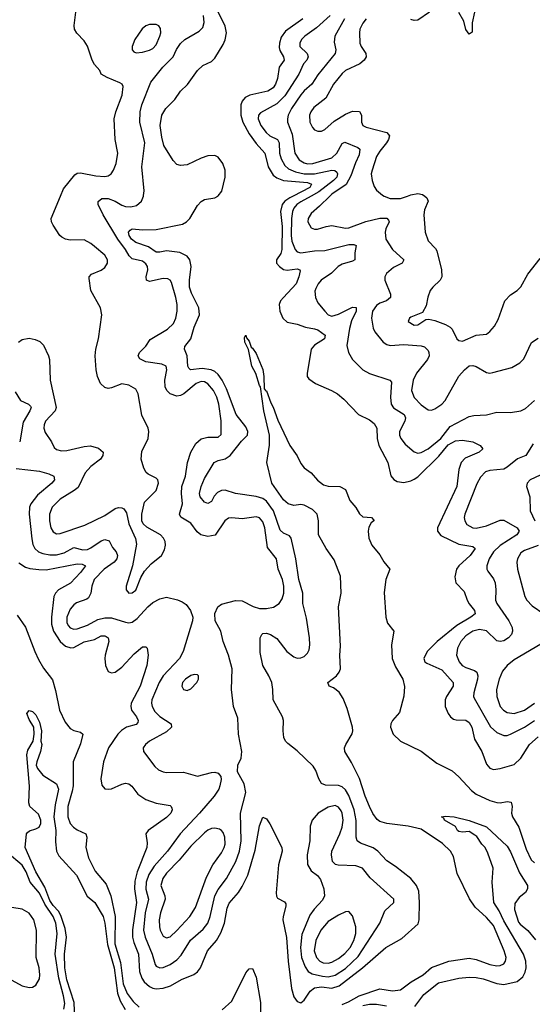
# Model space of a CAD drawing. Header units: inches. Extents: x 1649636 to 1815363, y 506543 to 641975.
# Tile 308 of 656: x 1692176 to 1695156, y 615299 to 621026. Entities that reach past the tile are written whole.
import ezdxf

# ---------------------------------------------------------------- set-up
doc = ezdxf.new("R2010")
doc.units = ezdxf.units.IN
doc.header["$MEASUREMENT"] = 0
doc.layers.add('B6691', color=7, linetype='Continuous')
doc.layers.add('B6692', color=7, linetype='Continuous')

msp = doc.modelspace()

# ---------------------------------------------------------------- linework, layer by layer
at = {"layer": 'B6691', "color": 5}
for points, elevation in [([(1692155.4, 618415.4), (1692290, 618400.4), (1692344.7, 618384.7), (1692374.9, 618370), (1692378.6, 618350), (1692362.3, 618330), (1692280, 618260), (1692240.7, 618210), (1692232.8, 618190), (1692231.5, 618150), (1692246.1, 618006.1), (1692252.6, 617972.6), (1692263.8, 617950), (1692285.8, 617930), (1692310, 617920.6), (1692350, 617912.5), (1692390, 617913.7), (1692434.5, 617925.5), (1692490, 617955.7), (1692542, 617942), (1692570, 617944.8), (1692590, 617953.6), (1692650, 617995.4), (1692670, 618002.5), (1692695, 617995), (1692715.1, 617955.1), (1692737.5, 617930), (1692744, 617910), (1692739.9, 617890), (1692725.1, 617870), (1692667.3, 617830), (1692608.6, 617770), (1692595.2, 617730), (1692589.1, 617690), (1692576.3, 617663.7), (1692565.3, 617654.7), (1692506.3, 617633.7), (1692490, 617621.6), (1692470, 617596.8), (1692449.1, 617550), (1692450, 617518), (1692460.1, 617500.1), (1692470, 617488.8), (1692490, 617481.5), (1692510, 617482.6), (1692570, 617503.9), (1692630, 617536.3), (1692670, 617547.1), (1692710, 617546.3), (1692790, 617520.7), (1692810, 617518.2), (1692830, 617522.4), (1692857.9, 617542.1), (1692920.8, 617610), (1692950, 617635), (1692990, 617656.5), (1693030, 617666), (1693092.3, 617652.3), (1693120.7, 617640.7), (1693144.5, 617624.5), (1693168.5, 617590), (1693182.4, 617550), (1693181.3, 617530), (1693126.9, 617350), (1693105, 617310), (1693010.4, 617209.6), (1692987.2, 617170), (1692943.5, 617070), (1692941.6, 617050), (1692946.3, 617030), (1692962.1, 617002.1), (1692990, 616972.9), (1693057, 616930), (1693057.4, 616910), (1693030, 616884.4), (1692930.3, 616830), (1692906.4, 616810), (1692893, 616790), (1692895.5, 616770), (1692961.2, 616681.2), (1692983.1, 616663.1), (1693010, 616651.2), (1693030, 616647.6), (1693128.6, 616648.6), (1693210, 616625.5), (1693290, 616647.2), (1693310, 616648.4), (1693330, 616643), (1693344.7, 616624.7), (1693346.6, 616606.6), (1693340.2, 616570), (1693332.6, 616550), (1693306.5, 616510), (1693221.7, 616410), (1693108.8, 616290), (1693034.8, 616190), (1692957.4, 616102.6), (1692926.4, 616053.6), (1692911.2, 616010), (1692908.5, 615968.5), (1692923.8, 615910), (1692905.4, 615830), (1692896.4, 615730), (1692904.9, 615690), (1692946.3, 615590), (1692963.5, 615530), (1692970, 615520.7), (1692990, 615511), (1693010, 615512.4), (1693049.7, 615530), (1693090, 615556.6), (1693115, 615585), (1693168.5, 615671.5), (1693243.3, 615736.7), (1693269.6, 615770.4), (1693284.1, 615810), (1693309.5, 615930), (1693330, 615965.7), (1693377.5, 616030), (1693431.6, 616128.4), (1693453.4, 616190), (1693463.2, 616250), (1693459.6, 616410), (1693489.8, 616530), (1693480.9, 616580.9), (1693442.4, 616650), (1693444.7, 616690), (1693463.5, 616730), (1693467.6, 616770), (1693448.4, 616870), (1693444, 616964), (1693418.2, 617030), (1693408.1, 617130), (1693411.9, 617250), (1693390.7, 617330), (1693358.8, 617410), (1693344.5, 617470), (1693313, 617530), (1693310, 617571.3), (1693327.3, 617610), (1693350, 617626.7), (1693430, 617647.1), (1693470, 617645.2), (1693533.3, 617613.3), (1693570, 617601.9), (1693610, 617601.6), (1693650.5, 617609.5), (1693685.1, 617630), (1693702.5, 617657.5), (1693712.1, 617690), (1693711.8, 617730), (1693703.4, 617770), (1693678.4, 617830), (1693668.9, 617890), (1693616.3, 617956.3), (1693601.4, 618070), (1693590, 618104.2), (1693570, 618128.1), (1693550, 618133.7), (1693470, 618122.8), (1693410, 618129.2), (1693390, 618126.1), (1693368.4, 618111.6), (1693312.6, 618027.4), (1693270, 618019.4), (1693228.6, 618028.6), (1693207, 618047), (1693170, 618097.1), (1693112.6, 618132.6), (1693105.7, 618150), (1693121.7, 618210), (1693115.5, 618270), (1693117.7, 618310), (1693140.2, 618370), (1693150.5, 618449.5), (1693171.6, 618510), (1693199.2, 618560.7), (1693230, 618587.2), (1693270, 618597.5), (1693330, 618597.1), (1693347.7, 618612.3), (1693347.9, 618692.1), (1693334.5, 618790), (1693321.7, 618830), (1693302, 618870), (1693270, 618908.6), (1693250, 618918.8), (1693230, 618920.7), (1693201.2, 618910), (1693130, 618848.9), (1693110, 618839.8), (1693090, 618836.8), (1693050, 618849.8), (1693030.8, 618870), (1693021.5, 618890), (1693019.3, 618930), (1693031.1, 618990), (1693026.6, 619010), (1693002.6, 619022.6), (1692910, 619035.5), (1692873.3, 619053.3), (1692865.1, 619070), (1692872.6, 619090), (1692910, 619126.5), (1692935.2, 619164.8), (1693035.1, 619224.9), (1693070, 619259.6), (1693083, 619290), (1693090.9, 619330), (1693091.4, 619370), (1693084.3, 619410), (1693057.5, 619497.5), (1693049.9, 619509.9), (1693037.7, 619517.7), (1693010, 619519.9), (1692930, 619503.7), (1692913.3, 619510), (1692911.5, 619530), (1692921.1, 619570), (1692918.7, 619590), (1692910, 619606.4), (1692890, 619621.7), (1692830, 619634.4), (1692812.6, 619652.6), (1692790.9, 619690), (1692746.3, 619750), (1692660.2, 619890), (1692631.9, 619950), (1692631, 619969), (1692653.8, 619986.2), (1692690, 619986.8), (1692730.5, 619970.5), (1692770, 619947.5), (1692790, 619940.1), (1692822.4, 619937.6), (1692855.4, 619944.6), (1692884.7, 619970), (1692894.8, 620000)], 440), ([(1692168.7, 619150), (1692190, 619164.9), (1692230, 619173.1), (1692265.4, 619165.4), (1692293.4, 619153.4), (1692313.6, 619133.6), (1692343.7, 619070), (1692348.8, 619050), (1692353.4, 618930), (1692387.7, 618770), (1692381.9, 618750), (1692326.1, 618690), (1692317.7, 618670), (1692316.1, 618650), (1692324.2, 618624.2), (1692361.5, 618570), (1692376.9, 618536.9), (1692390, 618525.5), (1692418.2, 618518.2), (1692450, 618519.3), (1692550, 618543.9), (1692587.7, 618547.7), (1692633.3, 618533.3), (1692660.7, 618510), (1692659.1, 618490), (1692646, 618470), (1692590, 618426.4), (1692556.5, 618390), (1692514.8, 618305.2), (1692492.8, 618287.2), (1692410, 618236.5), (1692364.3, 618190), (1692349.5, 618149.5), (1692348.3, 618110), (1692356.5, 618070), (1692370, 618046.3), (1692390, 618035.5), (1692410, 618036.9), (1692555, 618085), (1692670, 618141.5), (1692730, 618183.5), (1692750, 618189.3), (1692770, 618187.2), (1692780.7, 618180.7), (1692796.9, 618156.9), (1692810, 618093.4), (1692848.5, 618008.5), (1692855, 617975), (1692831.7, 617848.3), (1692794.6, 617730), (1692794, 617710), (1692810.4, 617690.4), (1692830, 617692), (1692850, 617707.4), (1692879.6, 617780.4), (1692900.9, 617819.1), (1692939.2, 617860.8), (1692999.8, 617910), (1693017.5, 617942.5), (1693023.1, 617970), (1693021.2, 617990), (1693011.7, 618010), (1692994.5, 618030), (1692914.1, 618074.1), (1692893.4, 618093.4), (1692886.3, 618110), (1692886.2, 618150), (1692900.7, 618219.3), (1692970, 618287.7), (1692983.6, 618330), (1692979.5, 618350), (1692970, 618359.5), (1692922, 618382), (1692911.5, 618391.5), (1692897.2, 618417.2), (1692881.3, 618470), (1692885.6, 618514.4), (1692923.6, 618590), (1692926, 618630), (1692922.4, 618650), (1692886.1, 618726.1), (1692865, 618850), (1692850, 618876.8), (1692810, 618900.6), (1692770, 618908.4), (1692710, 618884.6), (1692690, 618880.3), (1692670, 618885.6), (1692646, 618910), (1692627.9, 618950), (1692619.8, 618990), (1692613.7, 619070), (1692618.9, 619110), (1692634.7, 619170), (1692654, 619310), (1692645.6, 619350), (1692589.8, 619449.8), (1692579.7, 619520.3), (1692580.5, 619530), (1692593.6, 619546.4), (1692650, 619569.1), (1692670, 619583.6), (1692686, 619610), (1692686.9, 619630), (1692670, 619656.3), (1692610, 619707), (1692590, 619723.7), (1692550, 619745.2), (1692470, 619743.7), (1692442, 619750), (1692420.8, 619760.8), (1692409.5, 619770), (1692370.9, 619830.9), (1692360.5, 619850), (1692358, 619870), (1692412.1, 620000)], 460), ([(1692170, 617866.3), (1692210, 617841.2), (1692233.7, 617833.7), (1692287.4, 617827.4), (1692330, 617826.8), (1692510, 617861.2), (1692539.1, 617859.1), (1692557.4, 617850), (1692530.1, 617810), (1692471.6, 617748.4), (1692401.9, 617710), (1692384.1, 617690), (1692374.2, 617670), (1692359.7, 617550), (1692360.8, 617510), (1692372.3, 617470), (1692411.3, 617410), (1692442.3, 617382.3), (1692472.2, 617372.2), (1692490, 617374.3), (1692550, 617406.7), (1692610, 617420.9), (1692650, 617441.2), (1692670, 617442.4), (1692678.5, 617438.5), (1692690.7, 617430), (1692694.6, 617410), (1692672.5, 617330), (1692670.2, 617310), (1692674.7, 617270), (1692690, 617233.7), (1692710, 617226.4), (1692730, 617230.2), (1692770, 617258.8), (1692841.9, 617338.1), (1692890, 617377.6), (1692910, 617378.3), (1692917.3, 617370), (1692922.3, 617330), (1692915.5, 617270), (1692876.9, 617150), (1692823.6, 617050), (1692821, 617030), (1692826.1, 617010), (1692854.7, 616970), (1692864.4, 616950), (1692862, 616938), (1692853, 616927), (1692796.1, 616910), (1692768.4, 616891.6), (1692747.1, 616870), (1692691.5, 616790), (1692663.8, 616710), (1692648.2, 616610), (1692652.8, 616572.8), (1692670, 616552.9), (1692690, 616549.2), (1692710, 616552.3), (1692770, 616579.8), (1692790, 616584.6), (1692810, 616582), (1692827.7, 616567.7), (1692861.8, 616521.8), (1692909.1, 616490), (1692970, 616468.7), (1693050, 616454.7), (1693057, 616450), (1693060, 616440), (1693062, 616430), (1693054, 616410), (1693030, 616385.1), (1692922.4, 616310), (1692908.4, 616290), (1692917.7, 616237.7), (1692915.7, 616210), (1692858.7, 616070), (1692845.3, 616014.7), (1692843.2, 615970), (1692854.4, 615890), (1692832.4, 615732.4), (1692831.4, 615690), (1692838.7, 615658.7), (1692865.9, 615590), (1692872.3, 615490), (1692886.5, 615450), (1692899.6, 615430), (1692930, 615401.9), (1692950, 615393.1), (1692970, 615389.2), (1693010, 615392.3), (1693053.2, 615406.8), (1693116.1, 615443.9), (1693188.1, 615471.9), (1693210, 615487.8), (1693227, 615510), (1693267.9, 615610), (1693319.6, 615670), (1693345.6, 615714.4), (1693366, 615770), (1693382.4, 615857.6), (1693392.7, 615887.3), (1693447.3, 615950), (1693470, 615983.2), (1693501.8, 616050), (1693544.1, 616195.9), (1693570, 616336), (1693590, 616386.8), (1693610, 616378), (1693630, 616348.5), (1693700.2, 616210), (1693702.2, 616190), (1693679.8, 616110), (1693666.2, 615946.2), (1693668.3, 615928.3), (1693675.5, 615915.5), (1693715.1, 615895.1), (1693722.6, 615882.6), (1693724.1, 615870), (1693707, 615810), (1693706, 615790), (1693727.4, 615687.4), (1693736.1, 615550), (1693757, 615390), (1693770, 615342.6), (1693790, 615314.6), (1693810, 615307.6), (1693830, 615323.2), (1693865.6, 615374.4), (1693890, 615394), (1693930, 615399.9), (1693990, 615392.8), (1694033, 615407), (1694169.4, 615510), (1694304, 615630), (1694398, 615682), (1694492.8, 615767.2), (1694498.5, 615790), (1694500.5, 615890), (1694496.3, 615956.3), (1694482.1, 615990), (1694450.3, 616030.3), (1694361.1, 616101.1), (1694310, 616133.5), (1694259, 616190), (1694230, 616208.1), (1694156.7, 616236.7), (1694138.9, 616250), (1694132.8, 616270), (1694131.8, 616368.2), (1694120.2, 616430), (1694090, 616514.1), (1694070, 616546.8), (1694050, 616563.9), (1694030, 616571.5), (1693953, 616573), (1693930, 616583.8), (1693914.7, 616610), (1693898.3, 616658.3), (1693883, 616683), (1693790, 616773.5), (1693735.7, 616815.7), (1693722, 616830), (1693712.4, 616850), (1693708, 616890), (1693709.6, 616950), (1693703.6, 616970), (1693649.8, 617070), (1693648.4, 617130), (1693641.1, 617170), (1693624.9, 617210), (1693588.6, 617270), (1693574.6, 617345.4), (1693573, 617387), (1693574.7, 617430), (1693583.6, 617450), (1693590, 617455.3), (1693610, 617456.9), (1693633.4, 617450), (1693670, 617427.4), (1693728.8, 617350), (1693770, 617319.3), (1693790, 617312.9), (1693810, 617313.5), (1693830, 617321.9), (1693850, 617340.6), (1693859.1, 617360.9), (1693863.5, 617390), (1693860.5, 617430), (1693844, 617544), (1693822.9, 617630), (1693821.3, 617690), (1693798.4, 617770), (1693781.9, 617890), (1693753.7, 618010), (1693744.2, 618024.2), (1693710, 618038.5), (1693690, 618057.2), (1693650.6, 618170), (1693610, 618225.7), (1693590, 618240.4), (1693550, 618252.1), (1693430, 618269.3), (1693370, 618289.2), (1693350, 618287.9), (1693325.1, 618274.9), (1693306.5, 618253.5), (1693290, 618223.5), (1693270, 618211.1), (1693250, 618219.7), (1693225.3, 618250), (1693220.7, 618270), (1693229.9, 618310), (1693250, 618356.9), (1693307.1, 618450), (1693330, 618462.5), (1693370, 618472.3), (1693400.1, 618490), (1693465.5, 618574.5), (1693499.9, 618610), (1693502.5, 618630), (1693490, 618657.8), (1693435, 618730), (1693378.7, 618878.7), (1693352, 618930), (1693330, 618961.3), (1693310, 618979.5), (1693289.7, 618990), (1693237.1, 618997.1), (1693169.5, 618989.5), (1693158.5, 618998.5), (1693153.4, 619010), (1693150.3, 619070), (1693133.7, 619110), (1693135.8, 619124.2), (1693170.6, 619170), (1693190, 619237.1), (1693220.6, 619310), (1693217.2, 619350), (1693174.6, 619434.6), (1693162.6, 619470), (1693162.2, 619510), (1693171.8, 619590), (1693165, 619630), (1693150, 619650.4), (1693107.3, 619672.7), (1693030, 619682.4), (1692990, 619673), (1692970, 619673.9), (1692924.2, 619704.2), (1692850, 619730.5), (1692826.1, 619750), (1692812.8, 619770), (1692809, 619790), (1692817.4, 619802.6), (1692830, 619809.4), (1692890, 619804.5), (1692970, 619806.5), (1693122.9, 619837.1), (1693145.6, 619850), (1693165.7, 619870), (1693210, 619944.6), (1693230, 619968.9), (1693250, 619980.8), (1693310, 619990.2), (1693327.2, 620000)], 420), ([(1693765.3, 620000), (1693745.8, 619990), (1693717.7, 619970), (1693702.3, 619950), (1693692.7, 619910), (1693702.4, 619822.4), (1693699.8, 619690), (1693694.2, 619665.8), (1693668.9, 619630), (1693669, 619610), (1693685.8, 619590), (1693710, 619573.7), (1693730, 619569), (1693790, 619577.5), (1693804.9, 619570), (1693805.7, 619565.7), (1693799.6, 619530), (1693782.7, 619490), (1693709.1, 619410), (1693692.9, 619390), (1693684.6, 619370), (1693688.9, 619330), (1693705.7, 619290), (1693730, 619266.3), (1693790, 619255.8), (1693836.8, 619236.8), (1693890, 619228.4), (1693910, 619221), (1693951.1, 619190), (1693947.2, 619170), (1693890, 619132.6), (1693871, 619110), (1693847.9, 618967.9), (1693847.3, 618950), (1693856.1, 618936.1), (1693896.3, 618910), (1693989.4, 618869.4), (1694023.7, 618850), (1694059.6, 618819.6), (1694145.7, 618730), (1694210, 618699), (1694236.5, 618676.5), (1694251.7, 618650), (1694254.6, 618590), (1694263.9, 618550), (1694316.3, 618450), (1694333, 618373), (1694351, 618351), (1694370, 618340.2), (1694410, 618334.2), (1694450, 618343.5), (1694470, 618352.9), (1694490, 618367.5), (1694612.3, 618487.7), (1694667.3, 618552.7), (1694710, 618576.2), (1694750, 618580.4), (1694810, 618570.1), (1694854, 618550), (1694868.4, 618530), (1694846.7, 618510), (1694765.4, 618474.6), (1694743.3, 618450), (1694728.5, 618410), (1694717.4, 618310), (1694605.6, 618070), (1694604.2, 618050), (1694624.7, 618024.7), (1694730, 617975.9), (1694810, 617961.2), (1694823.2, 617950), (1694795.8, 617910), (1694729.1, 617850), (1694716.2, 617830), (1694705.2, 617785.2), (1694712.2, 617750), (1694760.8, 617700.8), (1694778.5, 617650), (1694789.1, 617629.1), (1694819.7, 617590), (1694824.7, 617570), (1694799.1, 617550), (1694718.2, 617501.8), (1694602.2, 617410), (1694544.7, 617350), (1694526.5, 617310), (1694532, 617290), (1694542.4, 617282.4), (1694630, 617243.9), (1694696.6, 617170), (1694695.9, 617150), (1694657, 617090), (1694649.5, 617070), (1694650.2, 617030), (1694667, 616990), (1694681.2, 616970), (1694697.9, 616957.9), (1694712.7, 616952.7), (1694770, 616951.8), (1694790, 616938.2), (1694805.1, 616910), (1694820.8, 616840.8), (1694863.5, 616770), (1694890, 616694.6), (1694910, 616672), (1694930, 616665.3), (1694970, 616669.5), (1695050, 616693.4), (1695089.6, 616730.4), (1695139.6, 616810), (1695190, 616854.8)], 420), ([(1693870.1, 620000), (1693810, 619966.2), (1693787.4, 619950), (1693770.1, 619930), (1693762.3, 619910), (1693757, 619870), (1693753.9, 619770), (1693757.1, 619737.1), (1693776.6, 619690), (1693790, 619676), (1693810, 619670.1), (1693890, 619681.4), (1693950, 619682.6), (1694090, 619718.4), (1694118.4, 619718.4), (1694132.6, 619712.6), (1694124.3, 619670), (1694125.3, 619630), (1694110, 619621.6), (1694050, 619604.5), (1694027.6, 619590), (1693989.4, 619550.6), (1693929.2, 619510), (1693910.2, 619490), (1693896.9, 619463.1), (1693892.7, 619447.3), (1693895.8, 619410), (1693910, 619378.3), (1693950, 619330.2), (1693970, 619309.3), (1693990, 619301.7), (1694030, 619313.5), (1694110, 619354.1), (1694132.2, 619352.2), (1694131.6, 619330), (1694105.6, 619274.4), (1694093.4, 619230), (1694077.8, 619130), (1694086.9, 619090), (1694110, 619050.3), (1694170.4, 618990), (1694210, 618968), (1694327.3, 618930), (1694337, 618917), (1694331.2, 618830), (1694336.6, 618790), (1694350, 618767.6), (1694410.4, 618730.4), (1694418.4, 618710), (1694414.2, 618690), (1694383.7, 618630), (1694383.5, 618610), (1694391.8, 618590), (1694417.4, 618557.4), (1694470, 618512.3), (1694490, 618505.4), (1694510, 618508.1), (1694550, 618530.7), (1694625, 618590), (1694679.4, 618660.6), (1694790, 618717.2), (1694816.5, 618723.5), (1694890, 618728.1), (1694950, 618742.6), (1695030, 618740.2), (1695090, 618750.2), (1695116.4, 618763.6), (1695169.8, 618810)], 440), ([(1693978.7, 620000), (1693919.4, 619940.6), (1693870, 619898.7), (1693852.6, 619870), (1693851.7, 619850), (1693870, 619814.9), (1693890, 619807.4), (1693907.7, 619807.7), (1693956.8, 619823.2), (1693990, 619828.3), (1694070, 619814.2), (1694090, 619815.9), (1694187.4, 619852.6), (1694270, 619872), (1694310.6, 619870.6), (1694320, 619860), (1694324.4, 619850), (1694305.2, 619810), (1694300.6, 619790), (1694304.9, 619750), (1694342.6, 619690), (1694410.2, 619630), (1694398.9, 619610), (1694350, 619584.1), (1694309.2, 619550), (1694298.6, 619530), (1694298.8, 619510), (1694332.1, 619430), (1694331, 619410), (1694308.9, 619391.1), (1694270, 619377.2), (1694250, 619363.7), (1694227, 619330), (1694220.5, 619290), (1694231.7, 619231.7), (1694241.3, 619210), (1694290, 619150.3), (1694310, 619136.1), (1694330.2, 619130.2), (1694410, 619137.5), (1694509.5, 619129.5), (1694530, 619122.2), (1694550, 619101.3), (1694555.6, 619090), (1694556.5, 619070), (1694547.5, 619050), (1694482, 618970), (1694462.8, 618930), (1694454.4, 618870), (1694468.6, 618828.6), (1694510, 618784.9), (1694550, 618756.1), (1694570, 618754.4), (1694590, 618761.6), (1694630, 618789.4), (1694650, 618810.2), (1694730, 618952.6), (1694762.4, 618990), (1694790, 619012.2), (1694810, 619014.3), (1694830, 619007.9), (1694890, 618972.8), (1694910, 618969.1), (1694926.6, 618973.4), (1695036.4, 619003.6), (1695084.5, 619030), (1695106.2, 619053.8), (1695152.4, 619147.6), (1695190, 619174.4)], 460), ([(1694295.8, 620000), (1694330, 619985.6), (1694390, 619985.4), (1694430.7, 620000)], 480), ([(1694531.3, 620000), (1694543.8, 619990), (1694550.4, 619970), (1694530, 619919), (1694524.9, 619890), (1694533.1, 619790), (1694550, 619740.4), (1694594.2, 619694.2), (1694601.2, 619681.2), (1694628.9, 619570), (1694630.3, 619530), (1694621.3, 619510), (1694578, 619470), (1694563, 619450), (1694548.8, 619411.2), (1694538.5, 619361.4), (1694517.3, 619322.7), (1694450, 619295.1), (1694442, 619290), (1694434, 619270), (1694470, 619249.1), (1694490, 619250.5), (1694537.6, 619282.4), (1694555.6, 619284.4), (1694590, 619276), (1694652.4, 619252.4), (1694678, 619238), (1694690, 619225.5), (1694718.3, 619170), (1694730, 619160.7), (1694750, 619156.5), (1694830, 619190.1), (1694890, 619197.3), (1694910, 619211.4), (1694936.5, 619243.5), (1694958.1, 619281.9), (1694995.8, 619390), (1695030, 619426.4), (1695068.5, 619451.5), (1695090, 619473), (1695130, 619544.9), (1695202.3, 619637.7)], 480), ([(1694050, 615297), (1694087.6, 615312.4), (1694150, 615347.7), (1694270, 615387.8), (1694343.8, 615376.2), (1694390, 615383), (1694451.2, 615428.8), (1694522.2, 615470), (1694570, 615512.1), (1694670, 615550.6), (1694790, 615567.1), (1694830, 615558.9), (1694910, 615529.5), (1694950, 615522.8), (1694970, 615524.6), (1694990, 615534.7), (1695001, 615550), (1695003.4, 615570), (1694993.1, 615610), (1694930, 615758), (1694890, 615803.9), (1694823.9, 615863.9), (1694791.3, 615911.3), (1694719.3, 616059.3), (1694697.5, 616157.5), (1694680.9, 616190), (1694633.9, 616233.9), (1694510, 616316.8), (1694435.4, 616335.4), (1694310, 616349.7), (1694270, 616361.6), (1694253.8, 616373.8), (1694229.3, 616409.3), (1694209.2, 616450), (1694183.8, 616510), (1694152, 616612), (1694105.4, 616705.4), (1694065.7, 616770), (1694064.3, 616790), (1694071.1, 616810), (1694108.4, 616871.6), (1694112.3, 616890), (1694110.3, 616910), (1694079.6, 617019.6), (1694057.4, 617077.4), (1694033.9, 617113.9), (1693999.7, 617139.7), (1693975.8, 617150), (1693967.3, 617170), (1694017.3, 617210), (1694033.1, 617230), (1694040.5, 617250), (1694037.5, 617330), (1694041.5, 617381.4), (1694029.9, 617610), (1694045.2, 617690), (1694040.5, 617790), (1694003.4, 617883.4), (1693956.9, 617950), (1693913.7, 618030), (1693914, 618110), (1693905.6, 618150), (1693877.5, 618177.5), (1693830, 618202.8), (1693810, 618205.3), (1693770, 618199.6), (1693736.5, 618210), (1693710, 618232.3), (1693642.1, 618330), (1693612.3, 618450), (1693629, 618551), (1693627.5, 618610), (1693594.3, 618750), (1693576, 618890), (1693570, 618897.2), (1693548.2, 618968.2), (1693525.7, 619010), (1693506.9, 619106.9), (1693485.1, 619150), (1693483.6, 619176.4), (1693490, 619190.7), (1693495.3, 619175.3), (1693510, 619156), (1693520.7, 619120.7), (1693530, 619115.5), (1693550, 619084.9), (1693590, 618990.5), (1693596.1, 618950), (1693598, 618878), (1693607, 618867), (1693610, 618866.4), (1693636.5, 618796.5), (1693650, 618772.6), (1693676.4, 618696.4), (1693746.4, 618550), (1693788.8, 618488.8), (1693810, 618444.9), (1693830, 618419.1), (1693870, 618390.4), (1693906.7, 618346.7), (1693941.3, 618321.3), (1693970, 618313.1), (1694038, 618310), (1694070, 618293), (1694094.9, 618230), (1694130, 618188.9), (1694150.7, 618150.7), (1694170, 618135), (1694221, 618130), (1694234.9, 618114.9), (1694235.8, 618110), (1694220.2, 618099.8), (1694206, 618074), (1694202.1, 618050), (1694205.1, 618010), (1694222.8, 617970), (1694270, 617913.3), (1694293.4, 617873.4), (1694328.5, 617830), (1694303.8, 617770), (1694294.5, 617694.5), (1694303.9, 617550), (1694314.9, 617514.9), (1694351.6, 617470), (1694338.5, 617390), (1694340.7, 617310), (1694361.4, 617261.4), (1694402.6, 617190), (1694412.7, 617147.3), (1694409.5, 617090.5), (1694384, 616996.1), (1694344.1, 616950), (1694333.6, 616930), (1694331.7, 616910), (1694348.1, 616870), (1694390, 616828.4), (1694510, 616771), (1694601.8, 616701.8), (1694690, 616657), (1694730, 616622.6), (1694802.6, 616542.6), (1694830, 616521.6), (1694910, 616485), (1694950, 616472.6), (1694970, 616471.1), (1695010, 616477.9), (1695034.2, 616474.2), (1695038.3, 616450), (1695035.1, 616410), (1695040.7, 616390), (1695077.5, 616330), (1695121.1, 616201.1), (1695150, 616139.4), (1695170, 616121.5)], 380), ([(1692150, 618860.5), (1692180.4, 618810), (1692227.7, 618790), (1692238, 618778), (1692241.7, 618770), (1692234, 618750), (1692194.9, 618685.1), (1692175.6, 618570)], 440), ([(1695161.5, 618558.5), (1695119, 618490), (1695070, 618471.6), (1695010, 618422.2), (1694990, 618411.9), (1694910, 618403.4), (1694884.8, 618395.2), (1694855.3, 618364.7), (1694834, 618326), (1694764.1, 618150), (1694760.5, 618130), (1694763.2, 618110), (1694775.2, 618090), (1694810, 618070.2), (1694830, 618068.9), (1694890, 618081.2), (1694970, 618115.7), (1694990, 618114.2), (1695067.6, 618070), (1695079.1, 618050), (1695065.8, 618030), (1694970, 617966.5), (1694930.1, 617930), (1694905.1, 617890), (1694892, 617850), (1694892.3, 617830), (1694897.5, 617817.5), (1694930, 617773.4), (1694939.7, 617750), (1694945, 617710), (1694941.8, 617650), (1694949.3, 617630), (1695020.6, 617530), (1695038.9, 617490), (1695040.6, 617470), (1695034.7, 617450), (1695018.2, 617430), (1694990, 617413.4), (1694970, 617409.1), (1694950, 617413.2), (1694890, 617470.9), (1694850, 617478.7), (1694810, 617468.3), (1694770, 617442), (1694740.8, 617410), (1694720.5, 617370), (1694716.1, 617330), (1694730.1, 617290.1), (1694748.4, 617270), (1694770, 617257.6), (1694821.1, 617241.1), (1694834, 617230), (1694839.2, 617210), (1694837.9, 617190), (1694815.8, 617110), (1694814.7, 617090), (1694818.9, 617078.9), (1694912.3, 616912.3), (1694950, 616879.3), (1694990, 616861.5), (1695010, 616862.3), (1695030, 616870.1), (1695110, 616910.6), (1695170, 616949.1)], 440), ([(1695230.4, 618390), (1695144.6, 618350), (1695127.4, 618330), (1695123.1, 618310), (1695141.7, 618250), (1695144.2, 618170), (1695171.8, 618110)], 460), ([(1695190, 617967.9), (1695110, 617939.2), (1695090, 617924.5), (1695069.6, 617890.4), (1695066.4, 617870), (1695069.4, 617830), (1695113.8, 617670), (1695123.6, 617650), (1695155.6, 617615.6), (1695223.1, 617570)], 460), ([(1692161.7, 617561.7), (1692210, 617492.6), (1692262.7, 617350), (1692284, 617304), (1692313.8, 617253.8), (1692366.7, 617186.7), (1692384.5, 617124.5), (1692407.9, 617010), (1692440.3, 616940.3), (1692470, 616903.8), (1692490, 616891.5), (1692530, 616882.4), (1692541.8, 616870), (1692530, 616814), (1692485.8, 616710), (1692486.1, 616570), (1692481.2, 616538.8), (1692455.3, 616450), (1692455.5, 616390), (1692468.9, 616350), (1692488.3, 616328.3), (1692510, 616313.2), (1692560.3, 616290), (1692565.2, 616270), (1692559.6, 616210), (1692575.2, 616150), (1692613.5, 616073.5), (1692677.5, 615997.5), (1692704.7, 615930), (1692730.3, 615810.3), (1692728.8, 615650), (1692762, 615542), (1692777.9, 615417.9), (1692800.7, 615360.7), (1692835, 615315), (1692870, 615282.3)], 380), ([(1695206.7, 617393.3), (1695050, 617302.6), (1695010.2, 617270), (1694983.9, 617236.1), (1694963.7, 617190), (1694948.8, 617130), (1694949.4, 617090), (1694970, 617031.7), (1694989.1, 617009.1), (1695010, 616996.3), (1695050, 616989.6), (1695110, 617009.1), (1695168.5, 617050)], 460), ([(1692495.8, 615210), (1692491.5, 615310), (1692450, 615441.4), (1692438.6, 615510), (1692436.7, 615590), (1692448.5, 615690), (1692440.4, 615740.4), (1692415.2, 615815.2), (1692400.6, 615840.6), (1692370, 615872.8), (1692350, 615902.5), (1692321, 615981), (1692270, 616068.5), (1692207.1, 616210), (1692215.1, 616290), (1692221, 616299), (1692231.8, 616308.2), (1692270, 616319.3), (1692289.2, 616330), (1692298.7, 616350), (1692298, 616370), (1692284, 616404), (1692234, 616450), (1692228.7, 616470), (1692231.7, 616568.3), (1692217.2, 616750), (1692223.3, 616776.7), (1692254, 616830), (1692259.7, 616870), (1692256.9, 616910), (1692230, 616955.1), (1692217.6, 616990), (1692230, 617007.7), (1692250, 617002), (1692270, 616982.4), (1692290, 616940.7), (1692301.7, 616890), (1692298, 616830), (1692303.6, 616810), (1692296.5, 616770), (1692274.3, 616710), (1692272.2, 616690), (1692278.4, 616670), (1692310, 616630.6), (1692390, 616580.7), (1692401.1, 616550), (1692381.7, 616458.2), (1692375, 616390), (1692385.9, 616310), (1692383.4, 616243.4), (1692389, 616189), (1692403.2, 616163.2), (1692506, 616050), (1692567.3, 615927.3), (1692612, 615890), (1692660.1, 615810), (1692670.9, 615770.9), (1692685.7, 615645.7), (1692725.2, 615510), (1692744, 615364), (1692759.4, 615319.4), (1692788.6, 615268.6)], 360), ([(1694473.1, 615286.9), (1694525.1, 615354.9), (1694610, 615423.2), (1694730, 615450.7), (1694790, 615457.3), (1694830, 615455), (1694870, 615447.8), (1694950, 615419), (1694990, 615414.2), (1695068.3, 615431.7), (1695101.7, 615458.2), (1695115.3, 615484.7), (1695120.6, 615510), (1695117.8, 615550), (1695106.1, 615590), (1694990, 615785), (1694963, 615843), (1694933.3, 615890), (1694922.3, 616010), (1694929.7, 616090), (1694898.4, 616178.4), (1694882.4, 616210), (1694862.9, 616230), (1694834, 616274), (1694822.8, 616282.8), (1694790, 616303.6), (1694750, 616300.5), (1694730, 616304.7), (1694722, 616310), (1694710, 616332.7), (1694646, 616370), (1694641.2, 616381.2), (1694628.7, 616390), (1694650, 616393.4), (1694702, 616390), (1694790, 616368), (1694890, 616330.3), (1695010, 616219.3), (1695030, 616186), (1695082.7, 616062.7), (1695129.1, 615990), (1695129, 615970), (1695116.5, 615950), (1695079.3, 615920.7), (1695055.2, 615884.8), (1695052.5, 615850), (1695076.8, 615776.8), (1695085, 615765), (1695130, 615727.6), (1695174.5, 615674.5)], 360), ([(1692432.2, 615270), (1692437.4, 615302.6), (1692431.2, 615348.8), (1692402.3, 615450), (1692381.5, 615590), (1692393.4, 615710), (1692385.6, 615770), (1692370.6, 615810), (1692321.5, 615881.5), (1692290, 615945.5), (1692236, 616010), (1692213.4, 616070), (1692190, 616108.4), (1692102.4, 616182.4)], 380), ([(1692130, 615439), (1692190, 615406.2), (1692230, 615395.7), (1692250, 615398.6), (1692270.4, 615409.6), (1692290, 615447), (1692292.7, 615470), (1692289, 615510), (1692272.1, 615570), (1692274, 615730), (1692257.9, 615790), (1692230, 615828.6), (1692190, 615851.4), (1692070, 615871.2)], 420), ([(1693352.9, 615267.1), (1693410, 615317.1), (1693490, 615481.7), (1693510, 615505.7), (1693530, 615506.7), (1693550, 615456.3), (1693575.2, 615310), (1693574.9, 615230)], 380), ([(1694170, 615292.3), (1694210, 615300.4), (1694250, 615299.9), (1694308.9, 615288.9)], 360)]:
    msp.add_lwpolyline(points, dxfattribs=dict(at, elevation=elevation))
for points, elevation in [([(1693190, 617216.8), (1693170, 617211.6), (1693139.6, 617190), (1693123.2, 617170), (1693118.5, 617150), (1693127.2, 617130), (1693150, 617124.7), (1693170, 617132.9), (1693205.4, 617170), (1693215.1, 617190), (1693215.1, 617210), (1693210, 617215.1)], 460), ([(1694010, 616455.2), (1693970, 616446.3), (1693911.5, 616410), (1693876.1, 616370), (1693865.2, 616334.8), (1693863.2, 616250), (1693847.5, 616167.5), (1693850, 616111.3), (1693870, 616075.5), (1693907.4, 616047.4), (1693924.2, 616024.2), (1693943.9, 615970), (1693947.3, 615930), (1693936.5, 615903.5), (1693887.1, 615852.9), (1693863.5, 615816.5), (1693815.4, 615704.6), (1693807.9, 615630), (1693813.3, 615570), (1693835.8, 615515.8), (1693853.2, 615490), (1693875.7, 615475.7), (1693937.1, 615462.9), (1693970, 615459.3), (1694010, 615467.6), (1694070, 615507.4), (1694142.8, 615577.2), (1694269.8, 615770), (1694298.2, 615841.8), (1694351.2, 615890), (1694350.7, 615910.7), (1694214.3, 616034.3), (1694169.9, 616089.9), (1694130, 616104.6), (1694027.1, 616107.1), (1694011.3, 616111.3), (1693994.5, 616130), (1693988.5, 616168.5), (1693990.7, 616190), (1694037.1, 616290), (1694050.4, 616330), (1694056.6, 616370), (1694051.4, 616410), (1694044.7, 616424.7), (1694030, 616445.8)], 440), ([(1693310, 616322.7), (1693290, 616320.5), (1693270, 616312.5), (1693250, 616296), (1693170, 616217.7), (1693103.1, 616136.9), (1693030, 616061), (1693007.3, 616030), (1692997.2, 615990), (1693019.9, 615930), (1693022, 615910), (1692993.8, 615830), (1692987.4, 615790), (1692987.8, 615750), (1692992.6, 615730), (1693010, 615696), (1693030, 615685.6), (1693050, 615692.1), (1693090, 615728.6), (1693165.2, 615810), (1693198.4, 615861.6), (1693262.1, 616037.9), (1693298.6, 616110), (1693350, 616179.1), (1693364.9, 616210), (1693370.4, 616230), (1693367.5, 616270), (1693357.9, 616297.9), (1693350, 616309.8), (1693337.2, 616317.2)], 460), ([(1694090, 615838), (1694070, 615836.4), (1694030, 615817.9), (1693970, 615779.9), (1693927.3, 615730), (1693897.9, 615670), (1693888.3, 615610), (1693901.2, 615570), (1693920.2, 615550), (1693940.9, 615540.9), (1693970, 615538.7), (1693990, 615544.3), (1694030, 615564.2), (1694066.7, 615593.3), (1694097.4, 615630), (1694118.9, 615670), (1694129.4, 615710), (1694129.3, 615750), (1694110, 615814)], 460)]:
    msp.add_lwpolyline(points, close=True, dxfattribs=dict(at, elevation=elevation))
at = {"layer": 'B6692', "color": 5}
for points, elevation in [([(1692412.1, 620000), (1692430, 620043), (1692495.9, 620124.1), (1692510, 620132.6), (1692530, 620135.5), (1692617.4, 620117.4), (1692670, 620112.9), (1692690, 620118.2), (1692708.2, 620130), (1692721.6, 620150), (1692736, 620190), (1692745.8, 620250), (1692729.8, 620330), (1692724.9, 620450), (1692734.3, 620490), (1692772.4, 620587.6), (1692776.4, 620636.4), (1692772.3, 620650), (1692758.7, 620658.7), (1692684.5, 620690), (1692649.5, 620710), (1692640.9, 620730), (1692610, 620766), (1692597.6, 620790), (1692570, 620872.7), (1692550, 620903.7), (1692507.2, 620947.2), (1692494, 620970), (1692491.7, 620991.7), (1692501.3, 621070)], 460), ([(1693327.2, 620000), (1693330, 620001.6), (1693350.7, 620029.3), (1693369.9, 620110), (1693370.3, 620150), (1693357.4, 620190), (1693330, 620225.5), (1693310, 620235.2), (1693270, 620233.7), (1693230, 620220.2), (1693150, 620180.9), (1693110, 620178), (1693090, 620184.5), (1693067.2, 620207.2), (1693014.6, 620294.6), (1693001.8, 620341.8), (1692992.7, 620410), (1693002.4, 620470), (1693026, 620510), (1693077.5, 620562.5), (1693109.8, 620610), (1693151.4, 620648.6), (1693209.2, 620730.8), (1693240.8, 620759.2), (1693290, 620782.7), (1693310, 620801.8), (1693358.3, 620881.7), (1693370.4, 620909.6), (1693377.3, 620950), (1693370, 620987.6), (1693309.5, 621110)], 420), ([(1694558, 621070), (1694490, 621023.5), (1694470, 621022), (1694450, 621026.6)], 480), ([(1694819.5, 621070), (1694807.3, 621007.3), (1694806.8, 620953.2), (1694790, 620942.7), (1694770, 620969.3), (1694757.7, 621017.7), (1694730, 621067)], 480), ([(1692894.8, 620000), (1692896.1, 620003.9), (1692898.7, 620030), (1692885, 620170), (1692902.6, 620310), (1692873.9, 620430), (1692876.1, 620490), (1692885.4, 620530), (1692937.5, 620662.5), (1693007.3, 620750), (1693068.4, 620810), (1693087.3, 620852.7), (1693110, 620887.2), (1693135.6, 620910), (1693220, 620960), (1693240, 620980), (1693249.2, 621010), (1693244.6, 621050)], 440), ([(1693822.7, 621030), (1693721.2, 620958.8), (1693695.7, 620924.3), (1693686, 620890), (1693684.3, 620864.3), (1693687.5, 620847.5), (1693710.1, 620810), (1693714.2, 620790), (1693684.5, 620750), (1693675.4, 620684.6), (1693662.9, 620650), (1693648.6, 620630), (1693617.7, 620610), (1693512.9, 620587.1), (1693487, 620573), (1693470, 620552.7), (1693462, 620530), (1693461.3, 620470), (1693473.3, 620430), (1693510, 620362.5), (1693550, 620306), (1693601.9, 620250), (1693620.1, 620170), (1693650, 620122.2), (1693670, 620106), (1693710, 620091.5), (1693850, 620078.3), (1693872, 620070), (1693862.5, 620050), (1693765.3, 620000)], 420), ([(1693981.3, 621050), (1693900.8, 620979.2), (1693833.4, 620930), (1693814.2, 620910), (1693803.8, 620890), (1693804.1, 620870), (1693846.7, 620830), (1693852.9, 620810), (1693844.5, 620790), (1693826.3, 620770), (1693798, 620710), (1693716.6, 620583.4), (1693670, 620537.1), (1693576.4, 620483.6), (1693565, 620470), (1693562, 620450), (1693577.3, 620410), (1693609.4, 620370), (1693630.5, 620350.5), (1693675, 620330), (1693684.8, 620310), (1693686.2, 620250), (1693696.1, 620216.1), (1693718.1, 620178.1), (1693739.2, 620159.2), (1693780.3, 620140.3), (1693830, 620128.8), (1693889.9, 620130.1), (1693990.5, 620150.5), (1694009, 620149), (1694019.5, 620139.5), (1694023.6, 620130), (1694019.6, 620110), (1694001, 620090), (1693914.9, 620025.1), (1693870.1, 620000)], 440), ([(1694065, 621030), (1694008.8, 620930), (1694004.2, 620895.8), (1694013.1, 620850), (1694010.1, 620830), (1693910, 620705.5), (1693874, 620650), (1693830, 620612.2), (1693810, 620587.9), (1693756.9, 620510), (1693737, 620470), (1693732.1, 620450), (1693732.4, 620430), (1693760.3, 620360.3), (1693775.2, 620250), (1693800.4, 620210), (1693830, 620192.4), (1693850, 620187.7), (1693880.5, 620190), (1693990, 620223.1), (1694020.4, 620250), (1694050, 620305.2), (1694066.7, 620313.4), (1694142, 620282), (1694152.9, 620272.9), (1694150, 620240.4), (1694127.6, 620192.4), (1694101.7, 620118.3), (1694073, 620067), (1693990, 620011.4), (1693978.7, 620000)], 460), ([(1694189.3, 621030), (1694170, 621005.7), (1694154, 620970), (1694151, 620950), (1694153.6, 620890), (1694161.5, 620870), (1694188.9, 620830), (1694190, 620809.6), (1694177.7, 620790), (1694153.1, 620770), (1694070.3, 620730), (1694050, 620713.2), (1694000.5, 620650), (1693955.3, 620570), (1693885.4, 620514.6), (1693868.1, 620490), (1693861.5, 620470), (1693863, 620430), (1693878.3, 620398.3), (1693890, 620384.9), (1693910, 620376.9), (1693930, 620377.7), (1693950, 620386.3), (1694004.6, 620435.4), (1694070, 620476.8), (1694110, 620494.1), (1694151.5, 620491.5), (1694163.2, 620470), (1694163.8, 620430), (1694170.4, 620410), (1694190, 620400.2), (1694310, 620370.2), (1694325.7, 620350), (1694320.8, 620330), (1694309.2, 620310), (1694270, 620261.5), (1694251, 620230), (1694224.3, 620150), (1694220.2, 620130), (1694224.4, 620090), (1694236.2, 620056.2), (1694250, 620034.9), (1694284.7, 620004.7), (1694295.8, 620000)], 480), ([(1694430.7, 620000), (1694450, 620006.9), (1694490, 620015.6), (1694518.8, 620010), (1694531.3, 620000)], 480)]:
    msp.add_lwpolyline(points, dxfattribs=dict(at, elevation=elevation))
at = {"layer": 'B6692', "color": 5, "elevation": 460}
msp.add_lwpolyline([(1692930, 620998.2), (1692909.5, 620990.5), (1692887.7, 620972.3), (1692845.8, 620910), (1692830.3, 620870), (1692830.5, 620850), (1692838.8, 620838.8), (1692852.2, 620832.2), (1692890, 620836.5), (1692930, 620849.3), (1692950, 620859.2), (1692970, 620879.6), (1692991.3, 620930), (1692995.7, 620950), (1692993.9, 620973.9), (1692984.2, 620990), (1692970, 620997.8)], close=True, dxfattribs=at)

doc.saveas('drawing.dxf')
